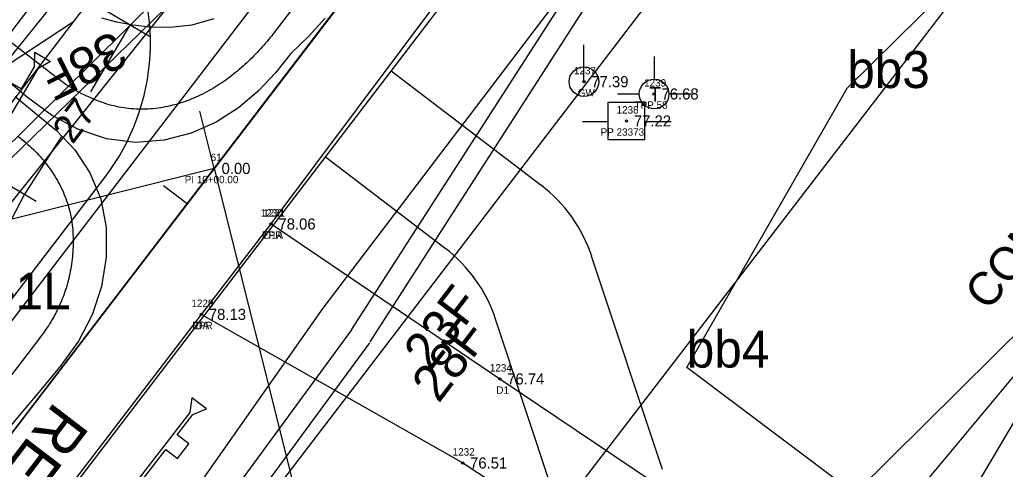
# Model space of a CAD drawing. Extents: x 2500794 to 2511032, y 910653 to 917533.
# Drawn here: x 2506204.2 to 2506337.4, y 914025.2 to 914086 of the extents above; entities that cross this region are included whole.
import ezdxf

# ---------------------------------------------------------------- set-up
doc = ezdxf.new("R2010")
doc.units = 0
for name, color, linetype in [('Default', 7, 'Continuous'), ('RD_EX_Driveway', 7, 'Continuous'), ('RD_EX_Driveway_txCode', 7, 'Continuous'), ('RD_EX_H2O_txCode', 7, 'Continuous'), ('RD_EX_H2O_WetLd', 7, 'Continuous'), ('RD_EX_Road', 7, 'Continuous'), ('RD_EX_Road_txCode', 7, 'Continuous'), ('RD_EX_RW', 7, 'Continuous'), ('RD_EX_TX_Driveway_ELEV', 7, 'Continuous'), ('RD_EX_TX_Road_ELEV', 7, 'Continuous'), ('RD_EX_TX_UT_ELEV', 7, 'Continuous'), ('RD_EX_UT', 7, 'Continuous'), ('RD_EX_UT_txCode', 7, 'Continuous'), ('RD_EX_VEG', 7, 'Continuous'), ('RD_HC_Cl', 7, 'Continuous'), ('RD_HC_Data', 7, 'Continuous'), ('RD_HC_Data_Rel', 7, 'Continuous'), ('RD_HC_Data_Tic', 7, 'Continuous'), ('RD_HC_Survey_ELEV', 7, 'Continuous'), ('RD_HC_txCode', 7, 'Continuous'), ('RD_PD_ALT1_TnTmp', 7, 'Continuous'), ('RD_PD_ALT1_TrvlWay', 7, 'Continuous'), ('RD_PD_ALT2_TrvlWay', 7, 'Continuous'), ('RD_PD_CstnLmt', 7, 'Continuous'), ('RD_PD_CstnLmt_TX', 7, 'Continuous'), ('RD_PD_Detour', 7, 'Continuous'), ('RD_PD_GR', 7, 'Continuous'), ('RD_PD_MedBWall', 7, 'Continuous'), ('RD_PD_PaintMed', 7, 'Continuous'), ('RD_PD_Signals', 7, 'Continuous'), ('RD_Sketch9', 7, 'Continuous'), ('RD_SMD_Locator', 7, 'Continuous'), ('RD_XS_NPDES', 7, 'Continuous')]:
    doc.layers.add(name, color=color, linetype=linetype)

# ---------------------------------------------------------------- blocks, each defined once
blk = doc.blocks.new('POINT_DISPLAY')
at = {"layer": 'Default'}
blk.add_line((0, 0), (0, 0), dxfattribs=at)
blk = doc.blocks.new('Non-Aquatic Resource (Roadside Ditch)')
at = {"layer": 'Default'}
blk.add_lwpolyline([(636600.779, 232205.668), (636583.794, 232186.809), (636568.556, 232167.887)], dxfattribs=at)
blk = doc.blocks.new('Wetlands')
at = {"layer": 'Default'}
blk.add_lwpolyline([(636625.412, 232168.429), (636615.152, 232171.786), (636605.825, 232160.599), (636598.773, 232165.894), (636604.282, 232175.492), (636611.74, 232182.855), (636615.732, 232178.989), (636630.357, 232174.679)], close=True, dxfattribs=at)

msp = doc.modelspace()

# ---------------------------------------------------------------- linework, layer by layer
at = {"layer": 'RD_EX_Driveway'}
for points in [[(2506238.19, 914058.36), (2506269.11, 914037.41), (2506294.99, 914020.02)], [(2506228.78, 914046.14), (2506264.09, 914026.05), (2506280.93, 914014.98)]]:
    msp.add_lwpolyline(points, dxfattribs=at)
at = {"layer": 'RD_EX_H2O_txCode'}
msp.add_lwpolyline([(2506111.84, 914025.21), (2506191.12, 914046.34), (2506240.91, 914108.6), (2506304.1, 914190.05), (2506361.19, 914264.82), (2506427.45, 914348.31), (2506450.33, 914379.52)], dxfattribs=at)
at = {"layer": 'RD_EX_Road'}
for points in [[(2506114.01, 913933.8), (2506123.61, 913945.35), (2506183.7, 914019.9), (2506246.75, 914102.24), (2506309.52, 914184.62), (2506366.78, 914260.38), (2506431.55, 914345.25), (2506455.95, 914376.74), (2506469.75, 914395.23), (2506492.7, 914425.08), (2506555.84, 914508.26), (2506617.75, 914589.02), (2506679.77, 914670.81), (2506740.35, 914750.22)], [(2506132.31, 913920.14), (2506200.99, 914009.83), (2506228.78, 914046.14), (2506238.19, 914058.36), (2506261.83, 914089.97), (2506324.5, 914172.22), (2506382.84, 914247.97), (2506424.88, 914303.73), (2506446.4, 914331.89), (2506508.34, 914413.09), (2506571.21, 914495.53), (2506633.01, 914576.81), (2506694.83, 914657.95), (2506756.78, 914739.18)]]:
    msp.add_lwpolyline(points, dxfattribs=at)
at = {"layer": 'RD_EX_RW'}
for p, q in [((2506198.38, 913969.53), (2506826.41, 914790.99)), ((2506145.95, 914009.62), (2506722.67, 914763.96))]:
    msp.add_line(p, q, dxfattribs=at)
at = {"layer": 'RD_EX_UT'}
for p, q in [((2506280.48, 914077.6), (2506280.48, 914082.6)), ((2506289.96, 914081.01), (2506289.96, 914077.94)), ((2506285.03, 914075.95), (2506287.96, 914075.95)), ((2506291.96, 914075.95), (2506295.03, 914075.95)), ((2506288.72, 914074.8), (2506283.72, 914074.8)), ((2506283.72, 914074.8), (2506283.72, 914069.8)), ((2506288.72, 914069.8), (2506288.72, 914074.8)), ((2506280.29, 914072.23), (2506283.76, 914072.23)), ((2506288.65, 914072.23), (2506292.29, 914072.23)), ((2506283.72, 914069.8), (2506288.72, 914069.8))]:
    msp.add_line(p, q, dxfattribs=at)
for centre in [(2506280.48, 914077.6), (2506289.96, 914075.94)]:
    msp.add_circle(centre, 2, dxfattribs=at)
at = {"layer": 'RD_EX_VEG'}
msp.add_line((2506205.52, 913926.29), (2506806.36, 914708.13), dxfattribs=at)
at = {"layer": 'RD_HC_Cl'}
for p, q in [((2505807.57, 913512.69), (2506748.89, 914743.92)), ((2506230.5, 914065.87), (2506112.07, 914036.23))]:
    msp.add_line(p, q, dxfattribs=at)
at = {"layer": 'RD_HC_Data'}
msp.add_line((2506230.5, 914065.87), (2506260.14, 913947.45), dxfattribs=at)
at = {"layer": 'RD_HC_Data_Rel'}
for p, q in [((2506234.44, 914115.77), (2506136.12, 913987.17)), ((2506256.03, 914099.26), (2506153.68, 913965.39))]:
    msp.add_line(p, q, dxfattribs=at)
at = {"layer": 'RD_HC_Data_Tic'}
for p, q in [((2506230.5, 914065.87), (2506228.55, 914073.63)), ((2506230.5, 914065.87), (2506232.44, 914058.11)), ((2506226.83, 914061.07), (2506223.65, 914063.5))]:
    msp.add_line(p, q, dxfattribs=at)
at = {"layer": 'RD_PD_ALT1_TnTmp'}
for p, q in [((2506286.66, 914146.97), (2506238.9, 914084.6)), ((2506209.25, 914078.12), (2506201.26, 914084.24)), ((2506206.92, 914042.96), (2506137.76, 913952.5))]:
    msp.add_line(p, q, dxfattribs=at)
for points in [[(2506245.51, 914086.19), (2506243.25, 914083.7), (2506240.87, 914081.42), (2506238.8, 914078.79), (2506236.46, 914076.31), (2506233.78, 914074.06), (2506230.75, 914072.13), (2506227.39, 914070.63), (2506223.73, 914069.68), (2506219.86, 914069.39), (2506215.93, 914069.88), (2506212.09, 914071.17), (2506208.51, 914073.06), (2506205.26, 914075.48), (2506202.23, 914077.99)], [(2506230.46, 914086.08), (2506227.46, 914085.26), (2506224.56, 914084.94), (2506221.89, 914084.98), (2506219.49, 914085.25), (2506217.33, 914085.66), (2506215.32, 914086.17)], [(2506238.9, 914084.6), (2506238.7, 914084.34), (2506238.49, 914084.08), (2506238.28, 914083.82), (2506238.07, 914083.56), (2506237.86, 914083.3), (2506237.65, 914083.05), (2506237.43, 914082.8), (2506237.21, 914082.54), (2506236.99, 914082.29), (2506236.77, 914082.05), (2506236.54, 914081.8), (2506236.31, 914081.56), (2506236.08, 914081.32), (2506235.85, 914081.08), (2506235.62, 914080.84), (2506235.38, 914080.61), (2506235.14, 914080.38), (2506234.9, 914080.15), (2506234.65, 914079.92), (2506234.4, 914079.7), (2506234.16, 914079.47), (2506233.9, 914079.26), (2506233.65, 914079.04), (2506233.39, 914078.83), (2506233.13, 914078.62), (2506232.87, 914078.42), (2506232.6, 914078.21), (2506232.34, 914078.01), (2506232.07, 914077.82), (2506231.79, 914077.63), (2506231.52, 914077.44), (2506231.24, 914077.25), (2506230.96, 914077.07), (2506230.68, 914076.9), (2506230.39, 914076.72), (2506230.11, 914076.55), (2506229.82, 914076.39), (2506229.52, 914076.23), (2506229.23, 914076.07), (2506228.93, 914075.92), (2506228.63, 914075.78), (2506228.33, 914075.63), (2506228.03, 914075.5), (2506227.72, 914075.36), (2506227.41, 914075.24), (2506227.1, 914075.11), (2506226.79, 914075), (2506226.48, 914074.89), (2506226.16, 914074.78), (2506225.84, 914074.68), (2506225.53, 914074.58), (2506225.2, 914074.49), (2506224.88, 914074.41), (2506224.56, 914074.33), (2506224.23, 914074.26), (2506223.91, 914074.19), (2506223.58, 914074.13), (2506223.25, 914074.08), (2506222.92, 914074.03), (2506222.59, 914073.99), (2506222.26, 914073.95), (2506221.92, 914073.92), (2506221.59, 914073.9), (2506221.26, 914073.89), (2506220.93, 914073.88), (2506220.59, 914073.88), (2506220.26, 914073.88), (2506219.93, 914073.89), (2506219.59, 914073.91), (2506219.26, 914073.94), (2506218.93, 914073.97), (2506218.6, 914074.01), (2506218.27, 914074.06), (2506217.94, 914074.11), (2506217.61, 914074.17), (2506217.29, 914074.24), (2506216.96, 914074.32), (2506216.64, 914074.4), (2506216.32, 914074.49), (2506216, 914074.58), (2506215.68, 914074.69), (2506215.36, 914074.79), (2506215.05, 914074.9), (2506214.74, 914075.02), (2506214.43, 914075.14), (2506214.12, 914075.27), (2506213.81, 914075.4), (2506213.51, 914075.53), (2506213.21, 914075.67), (2506212.91, 914075.82), (2506212.61, 914075.97), (2506212.31, 914076.12), (2506212.02, 914076.28), (2506211.73, 914076.45), (2506211.44, 914076.62), (2506211.16, 914076.79), (2506210.87, 914076.97), (2506210.6, 914077.15), (2506210.32, 914077.33), (2506210.05, 914077.53), (2506209.78, 914077.72), (2506209.51, 914077.92), (2506209.25, 914078.12)], [(2506203.6, 914075.59), (2506206.44, 914073.26), (2506209.21, 914070.98), (2506211.66, 914068.38), (2506213.7, 914065.29), (2506215.16, 914061.76), (2506215.91, 914057.9), (2506215.9, 914053.89), (2506215.27, 914049.92), (2506214.01, 914046.09), (2506212.17, 914042.51), (2506209.78, 914039.25), (2506207.28, 914036.23), (2506204.87, 914033.34), (2506202.53, 914030.53)], [(2506204.05, 914070.18), (2506204.31, 914069.98), (2506204.57, 914069.77), (2506204.83, 914069.56), (2506205.08, 914069.34), (2506205.33, 914069.12), (2506205.58, 914068.9), (2506205.82, 914068.67), (2506206.06, 914068.44), (2506206.3, 914068.2), (2506206.53, 914067.96), (2506206.76, 914067.72), (2506206.98, 914067.47), (2506207.2, 914067.22), (2506207.42, 914066.97), (2506207.63, 914066.71), (2506207.84, 914066.45), (2506208.04, 914066.18), (2506208.24, 914065.91), (2506208.43, 914065.64), (2506208.62, 914065.37), (2506208.8, 914065.09), (2506208.98, 914064.81), (2506209.15, 914064.52), (2506209.32, 914064.23), (2506209.48, 914063.94), (2506209.63, 914063.65), (2506209.78, 914063.35), (2506209.93, 914063.05), (2506210.07, 914062.74), (2506210.2, 914062.44), (2506210.32, 914062.13), (2506210.44, 914061.82), (2506210.56, 914061.5), (2506210.66, 914061.19), (2506210.76, 914060.87), (2506210.86, 914060.55), (2506210.94, 914060.23), (2506211.02, 914059.91), (2506211.1, 914059.58), (2506211.16, 914059.25), (2506211.22, 914058.92), (2506211.27, 914058.6), (2506211.31, 914058.26), (2506211.35, 914057.93), (2506211.38, 914057.6), (2506211.4, 914057.27), (2506211.42, 914056.94), (2506211.43, 914056.6), (2506211.44, 914056.27), (2506211.44, 914055.94), (2506211.44, 914055.6), (2506211.43, 914055.27), (2506211.42, 914054.94), (2506211.4, 914054.6), (2506211.37, 914054.27), (2506211.34, 914053.94), (2506211.31, 914053.61), (2506211.27, 914053.28), (2506211.22, 914052.95), (2506211.17, 914052.62), (2506211.12, 914052.29), (2506211.05, 914051.96), (2506210.99, 914051.63), (2506210.92, 914051.31), (2506210.84, 914050.98), (2506210.76, 914050.66), (2506210.67, 914050.34), (2506210.58, 914050.02), (2506210.48, 914049.7), (2506210.38, 914049.38), (2506210.27, 914049.07), (2506210.16, 914048.75), (2506210.04, 914048.44), (2506209.92, 914048.13), (2506209.8, 914047.82), (2506209.66, 914047.52), (2506209.53, 914047.21), (2506209.39, 914046.91), (2506209.24, 914046.61), (2506209.09, 914046.31), (2506208.93, 914046.02), (2506208.77, 914045.73), (2506208.61, 914045.44), (2506208.44, 914045.15), (2506208.26, 914044.87), (2506208.09, 914044.58), (2506207.9, 914044.31), (2506207.71, 914044.03), (2506207.52, 914043.76), (2506207.33, 914043.49), (2506207.13, 914043.22), (2506206.92, 914042.96)]]:
    msp.add_lwpolyline(points, dxfattribs=at)
for centre in [(2506238.9, 914084.6), (2506238.9, 914084.6), (2506209.25, 914078.12), (2506209.25, 914078.12), (2506206.92, 914042.96), (2506206.92, 914042.96)]:
    msp.add_circle(centre, 0.0417, dxfattribs=at)
at = {"layer": 'RD_PD_ALT1_TrvlWay'}
for p, q in [((2506162.95, 913959.41), (2506387.41, 914253)), ((2506254.44, 914079.08), (2506274.69, 914063.6)), ((2506245.55, 914067.45), (2506261.7, 914055.1)), ((2506145.47, 913972.77), (2506215.72, 914064.66)), ((2506291.08, 914025.18), (2506281.52, 914054)), ((2506276.93, 914020.2), (2506268.54, 914045.5))]:
    msp.add_line(p, q, dxfattribs=at)
for centre in [(2506262.54, 914047.71), (2506249.55, 914039.21)]:
    msp.add_arc(centre, 20, 18.3373, 52.6007, dxfattribs=at)
at = {"layer": 'RD_PD_ALT2_TrvlWay'}
msp.add_arc((2506191.89, 914082.88), 30, 322.6007, 99.2983, dxfattribs=at)
at = {"layer": 'RD_PD_CstnLmt'}
for q in [(2506303.31, 914128.48), (2506189.92, 913963.41)]:
    msp.add_line((2506249.07, 914044.07), q, dxfattribs=at)
at = {"layer": 'RD_PD_Detour'}
msp.add_line((2506211.36, 914085.58), (2506190.9, 914072.16), dxfattribs=at)
at = {"layer": 'RD_PD_GR'}
for p, q in [((2506206.23, 914079.59), (2506206.25, 914081.59)), ((2506206.25, 914081.59), (2506208.39, 914080.32)), ((2506204.46, 914076.61), (2506206.23, 914079.59)), ((2506208.39, 914080.32), (2506206.65, 914079.34)), ((2506206.65, 914079.34), (2506175.85, 914027.25)), ((2506202.73, 914077.63), (2506204.46, 914076.61)), ((2506227.5, 914034.87), (2506227.23, 914032.89)), ((2506229.47, 914033.35), (2506227.5, 914034.87)), ((2506227.23, 914032.89), (2506190.13, 913985.08)), ((2506227.62, 914032.59), (2506229.47, 914033.35)), ((2506225.49, 914029.85), (2506227.62, 914032.59)), ((2506227.08, 914028.62), (2506225.49, 914029.85)), ((2506214.89, 914016.18), (2506223.96, 914027.88)), ((2506223.96, 914027.88), (2506225.55, 914026.64)), ((2506225.55, 914026.64), (2506227.08, 914028.62))]:
    msp.add_line(p, q, dxfattribs=at)
msp.add_arc((2506234.79, 914062.47), 30, 149.6484, 149.6485, dxfattribs=at)
at = {"layer": 'RD_PD_PaintMed'}
for p, q in [((2506279.06, 914144.65), (2506146.33, 914013.08)), ((2506436.97, 914140.76), (2506304.24, 914009.19)), ((2506137.49, 914003.5), (2506268.77, 914131.14)), ((2506207.15, 914092.39), (2506221.76, 914083.75)), ((2506213.82, 914076.21), (2506219.06, 914085.1)), ((2506204.77, 914062.16), (2506209.87, 914070.16)), ((2506198.33, 914066.24), (2506206.45, 914061.43)), ((2506321.03, 914001.85), (2506357.86, 914064.15)), ((2506195.87, 914045.22), (2506204.77, 914062.16))]:
    msp.add_line(p, q, dxfattribs=at)
at = {"layer": 'RD_PD_Signals'}
for p, q in [((2506245.23, 914047), (2506305.75, 914126.61)), ((2506187.75, 913965.07), (2506245.23, 914047))]:
    msp.add_line(p, q, dxfattribs=at)
at = {"layer": 'RD_Sketch9'}
msp.add_arc((2498701.92, 919785.88), 9575, 322.600707, 325.616274, dxfattribs=at)
at = {"layer": 'RD_SMD_Locator'}
for centre in [(2506280.48, 914077.6), (2506289.96, 914075.94), (2506286.23, 914072.29), (2506238.19, 914058.36), (2506238.19, 914058.36), (2506228.78, 914046.14), (2506228.78, 914046.14), (2506269.11, 914037.41), (2506264.09, 914026.05)]:
    msp.add_circle(centre, 0.15, dxfattribs=at)
at = {"layer": 'RD_XS_NPDES'}
for p, q in [((2506251.6, 914042.45), (2506305.83, 914126.86)), ((2506251.49, 914042.29), (2506192.34, 913961.64))]:
    msp.add_line(p, q, dxfattribs=at)

# ---------------------------------------------------------------- block references
at = {"layer": 'Default', "xscale": 3.937007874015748, "yscale": 3.937007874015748}
for name, p in [('Wetlands', (0, 0)), ('Non-Aquatic Resource (Roadside Ditch)', (0, 0)), ('Non-Aquatic Resource (Roadside Ditch)', (0, 0)), ('POINT_DISPLAY', (2506316.07, 914076.74)), ('POINT_DISPLAY', (2506316.07, 914076.74)), ('POINT_DISPLAY', (2506294.38, 914038.95)), ('POINT_DISPLAY', (2506294.38, 914038.95))]:
    msp.add_blockref(name, p, dxfattribs=at)
at = {"layer": 'RD_EX_H2O_WetLd', "xscale": 3.937007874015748, "yscale": 3.937007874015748}
msp.add_blockref('Wetlands', (0, 0), dxfattribs=at)

# ---------------------------------------------------------------- texts
at = {"layer": 'Default'}
for s, p in [('bb3', (2506316.07, 914076.74)), ('bb3', (2506316.07, 914076.74)), ('D13L/S1-1L', (2506175.42, 914046.8)), ('D13L/S1-1L', (2506175.42, 914046.8)), ('bb4', (2506294.38, 914038.95)), ('bb4', (2506294.38, 914038.95))]:
    msp.add_text(s, height=5, dxfattribs=at).set_placement(p)
at = {"layer": 'RD_EX_Driveway_txCode'}
for s, p in [('1231', (2506237.12, 914059.36)), ('D1A', (2506237.23, 914056.36)), ('1229', (2506227.43, 914047.14)), ('DA', (2506227.98, 914044.14)), ('1234', (2506267.76, 914038.41)), ('D1', (2506268.64, 914035.41)), ('1232', (2506262.74, 914027.05))]:
    msp.add_text(s, height=1, dxfattribs=at).set_placement(p)
at = {"layer": 'RD_EX_Road_txCode'}
for s, p in [('1230', (2506236.8, 914059.36)), ('EPR', (2506236.96, 914056.36)), ('1228', (2506227.43, 914047.14)), ('EPR', (2506227.55, 914044.14))]:
    msp.add_text(s, height=1, dxfattribs=at).set_placement(p)
at = {"layer": 'RD_EX_TX_Driveway_ELEV'}
for s, p in [('78.06', (2506239.19, 914057.61)), ('78.13', (2506229.78, 914045.39)), ('76.74', (2506270.11, 914036.66)), ('76.51', (2506265.09, 914025.3))]:
    msp.add_text(s, height=1.5, dxfattribs=at).set_placement(p)
at = {"layer": 'RD_EX_TX_Road_ELEV'}
for s, p in [('78.06', (2506239.19, 914057.61)), ('78.13', (2506229.78, 914045.39))]:
    msp.add_text(s, height=1.5, dxfattribs=at).set_placement(p)
at = {"layer": 'RD_EX_TX_UT_ELEV'}
for s, p in [('77.39', (2506281.48, 914076.85)), ('76.68', (2506290.96, 914075.19))]:
    msp.add_text(s, height=1.5, dxfattribs=at).set_placement(p)
at = {"layer": 'RD_EX_UT'}
msp.add_text('T', height=2, dxfattribs=at).set_placement((2506289.29, 914074.89))
at = {"layer": 'RD_EX_UT_txCode'}
for s, p in [('1237', (2506279.13, 914078.6)), ('1239', (2506288.61, 914076.94)), ('GW', (2506279.64, 914075.6)), ('1238', (2506284.89, 914073.29)), ('TPP 58', (2506287.32, 914073.94)), ('PP 23373', (2506282.74, 914070.29))]:
    msp.add_text(s, height=1, dxfattribs=at).set_placement(p)
at = {"layer": 'RD_HC_Data_Rel'}
msp.add_text('RELOC. POT=10+00.00', height=6, rotation=232.6007, dxfattribs=at).set_placement((2506209.03, 914034.5))
at = {"layer": 'RD_HC_Survey_ELEV'}
for s, p in [('77.22', (2506287.23, 914071.54)), ('0.00', (2506231.5, 914065.12))]:
    msp.add_text(s, height=1.5, dxfattribs=at).set_placement(p)
at = {"layer": 'RD_HC_txCode'}
for s, p in [('61', (2506230.03, 914066.87)), ('PI 10+00.00', (2506226.52, 914063.87))]:
    msp.add_text(s, height=1, dxfattribs=at).set_placement(p)
at = {"layer": 'RD_PD_CstnLmt_TX'}
msp.add_text('28F', height=5, rotation=52.6007, dxfattribs=at).set_placement((2506260.83, 914034))
at = {"layer": 'RD_PD_Detour'}
msp.add_text('38F', height=5, rotation=206.7959, dxfattribs=at).set_placement((2506216.93, 914084.57))
at = {"layer": 'RD_PD_MedBWall'}
msp.add_text('CONSTRUCT THRIE BEAM BRIDGE CONNECTOR', height=4.5, rotation=50.0195, dxfattribs=at).set_placement((2506335.06, 914046.47))
at = {"layer": 'RD_PD_PaintMed'}
msp.add_text('27', height=3.75, rotation=52.6007, dxfattribs=at).set_placement((2506211.36, 914069.02))
at = {"layer": 'RD_PD_Signals'}
msp.add_text('23F', height=5, rotation=52.6007, dxfattribs=at).set_placement((2506259.74, 914038.35))

doc.saveas('drawing.dxf')
